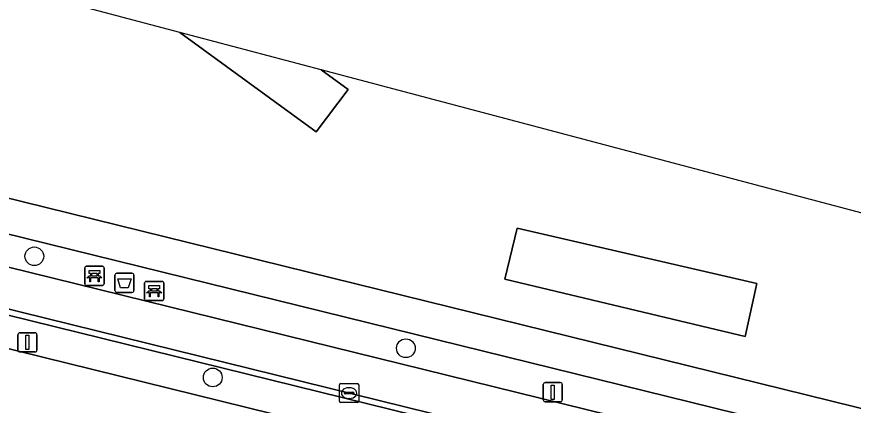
# Model space of a CAD drawing. Extents: x 161771 to 163125, y 382475 to 383179.
# Drawn here: x 162032 to 162075.66, y 383106.94 to 383127.24 of the extents above; entities that cross this region are included whole.
import ezdxf

# ---------------------------------------------------------------- set-up
doc = ezdxf.new("R2010")
doc.units = 0
for name, color, linetype in [('IMGEO_Afvalbak', 7, 'Continuous'), ('IMGEO_Bank', 7, 'Continuous'), ('IMGEO_Berm_open', 7, 'Continuous'), ('IMGEO_Boom', 7, 'Continuous'), ('IMGEO_Fietspad_gesloten', 7, 'Continuous'), ('IMGEO_Groenvoorziening', 7, 'Continuous'), ('IMGEO_Haag', 7, 'Continuous'), ('IMGEO_Kolk', 7, 'Continuous'), ('IMGEO_Lichtmast', 7, 'Continuous'), ('IMGEO_Rijbaan_lokaal_gesloten', 7, 'Continuous'), ('IMGEO_Voetpad_open', 7, 'Continuous'), ('IMGEO_Waterloop', 7, 'Continuous')]:
    doc.layers.add(name, color=color, linetype=linetype)

msp = doc.modelspace()

# ---------------------------------------------------------------- linework, layer by layer
at = {"layer": 'IMGEO_Afvalbak'}
for p, q in [((162037.225, 383113.838), (162038.015, 383113.838)), ((162038.015, 383113.838), (162037.225, 383113.838)), ((162037.125, 383112.938), (162037.125, 383113.738)), ((162037.125, 383113.738), (162037.125, 383112.938)), ((162038.115, 383113.738), (162038.115, 383112.938)), ((162038.115, 383112.938), (162038.115, 383113.738)), ((162038.015, 383112.838), (162037.225, 383112.838)), ((162037.225, 383112.838), (162038.015, 383112.838))]:
    msp.add_line(p, q, dxfattribs=at)
msp.add_lwpolyline([(162037.268, 383113.552), (162037.972, 383113.552), (162037.823, 383113.082), (162037.417, 383113.082), (162037.268, 383113.552)], dxfattribs=at)
for centre, start, end in [((162037.225, 383113.738), 90, 180), ((162037.225, 383113.738), 90, 180), ((162038.015, 383113.738), 0, 90), ((162038.015, 383113.738), 360, 90), ((162037.225, 383112.938), 180, 270), ((162037.225, 383112.938), 180, 270), ((162038.015, 383112.938), 270, 0), ((162038.015, 383112.938), 270, 0)]:
    msp.add_arc(centre, 0.1, start, end, dxfattribs=at)
at = {"layer": 'IMGEO_Bank'}
for p, q in [((162035.63, 383114.2), (162036.471, 383114.2)), ((162036.471, 383114.2), (162035.63, 383114.2)), ((162035.555, 383113.275), (162035.555, 383114.116)), ((162035.555, 383114.116), (162035.555, 383113.275)), ((162035.864, 383113.706), (162035.864, 383113.812)), ((162035.908, 383113.812), (162035.908, 383113.706)), ((162036.196, 383113.818), (162035.914, 383113.818)), ((162036.202, 383113.706), (162036.202, 383113.812)), ((162036.246, 383113.812), (162036.246, 383113.706)), ((162036.555, 383114.125), (162036.555, 383113.284)), ((162036.555, 383113.284), (162036.555, 383114.125)), ((162036.252, 383113.598), (162035.859, 383113.598)), ((162035.914, 383113.7), (162036.196, 383113.7)), ((162038.675, 383112.49), (162038.675, 383113.331)), ((162038.675, 383113.331), (162038.675, 383112.49)), ((162038.75, 383113.415), (162039.591, 383113.415)), ((162039.591, 383113.415), (162038.75, 383113.415)), ((162039.675, 383113.34), (162039.675, 383112.499)), ((162039.675, 383112.499), (162039.675, 383113.34)), ((162036.48, 383113.2), (162035.639, 383113.2)), ((162035.639, 383113.2), (162036.48, 383113.2)), ((162038.984, 383112.921), (162038.984, 383113.027)), ((162039.028, 383113.027), (162039.028, 383112.921)), ((162039.316, 383113.033), (162039.034, 383113.033)), ((162039.034, 383112.915), (162039.316, 383112.915)), ((162039.322, 383112.921), (162039.322, 383113.027)), ((162039.366, 383113.027), (162039.366, 383112.921)), ((162039.372, 383112.813), (162038.979, 383112.813)), ((162039.6, 383112.415), (162038.759, 383112.415)), ((162038.759, 383112.415), (162039.6, 383112.415))]:
    msp.add_line(p, q, dxfattribs=at)
for points in [[(162035.858, 383113.818), (162035.772, 383113.818), (162035.772, 383113.979), (162036.335, 383113.979), (162036.335, 383113.818), (162036.252, 383113.818)], [(162035.802, 383113.598), (162035.66, 383113.598), (162035.772, 383113.7), (162035.858, 383113.7)], [(162035.852, 383113.591), (162035.852, 383113.384), (162035.809, 383113.384), (162035.809, 383113.591)], [(162036.252, 383113.7), (162036.335, 383113.7), (162036.447, 383113.598), (162036.308, 383113.598)], [(162036.302, 383113.591), (162036.302, 383113.384), (162036.258, 383113.384), (162036.258, 383113.591)], [(162038.922, 383112.813), (162038.78, 383112.813), (162038.892, 383112.915), (162038.978, 383112.915)], [(162038.978, 383113.033), (162038.892, 383113.033), (162038.892, 383113.194), (162039.455, 383113.194), (162039.455, 383113.033), (162039.372, 383113.033)], [(162039.372, 383112.915), (162039.455, 383112.915), (162039.567, 383112.813), (162039.428, 383112.813)], [(162038.972, 383112.806), (162038.972, 383112.599), (162038.929, 383112.599), (162038.929, 383112.806)], [(162039.422, 383112.806), (162039.422, 383112.599), (162039.378, 383112.599), (162039.378, 383112.806)]]:
    msp.add_lwpolyline(points, dxfattribs=at)
for centre, radius, start, end in [((162035.633, 383114.122), 0.0779, 92.4484, 184.2845), ((162035.633, 383114.122), 0.0779, 92.4484, 184.2845), ((162036.477, 383114.122), 0.0779, 2.4484, 94.2845), ((162036.477, 383114.122), 0.0779, 2.4484, 94.2845), ((162035.857, 383113.811), 0.00671, 2.8957, 87.1043), ((162035.914, 383113.811), 0.00671, 92.8957, 177.1043), ((162036.196, 383113.811), 0.00671, 2.8957, 87.1043), ((162036.253, 383113.811), 0.00671, 92.8957, 177.1043), ((162035.802, 383113.591), 0.00671, 2.8957, 87.1043), ((162035.859, 383113.591), 0.00671, 92.8957, 177.1043), ((162035.857, 383113.707), 0.00671, 272.8957, 357.1043), ((162035.914, 383113.707), 0.00671, 182.8957, 267.1043), ((162036.196, 383113.707), 0.00671, 272.8957, 357.1043), ((162036.253, 383113.707), 0.00671, 182.8957, 267.1043), ((162036.251, 383113.591), 0.00671, 2.8957, 87.1043), ((162036.308, 383113.591), 0.00671, 92.8957, 177.1043), ((162038.753, 383113.337), 0.0779, 92.4484, 184.2845), ((162038.753, 383113.337), 0.0779, 92.4484, 184.2845), ((162039.597, 383113.337), 0.0779, 2.4484, 94.2845), ((162039.597, 383113.337), 0.0779, 2.4484, 94.2845), ((162035.633, 383113.278), 0.0779, 182.4484, 274.2845), ((162035.633, 383113.278), 0.0779, 182.4484, 274.2845), ((162036.477, 383113.278), 0.0779, 272.4484, 4.2845), ((162036.477, 383113.278), 0.0779, 272.4484, 4.2845), ((162038.977, 383113.026), 0.00671, 2.8957, 87.1043), ((162038.977, 383112.922), 0.00671, 272.8957, 357.1043), ((162039.034, 383113.026), 0.00671, 92.8957, 177.1043), ((162039.034, 383112.922), 0.00671, 182.8957, 267.1043), ((162039.316, 383113.026), 0.00671, 2.8957, 87.1043), ((162039.316, 383112.922), 0.00671, 272.8957, 357.1043), ((162039.373, 383113.026), 0.00671, 92.8957, 177.1043), ((162039.373, 383112.922), 0.00671, 182.8957, 267.1043), ((162038.753, 383112.493), 0.0779, 182.4484, 274.2845), ((162038.753, 383112.493), 0.0779, 182.4484, 274.2845), ((162038.922, 383112.806), 0.00671, 2.8957, 87.1043), ((162038.979, 383112.806), 0.00671, 92.8957, 177.1043), ((162039.371, 383112.806), 0.00671, 2.8957, 87.1043), ((162039.428, 383112.806), 0.00671, 92.8957, 177.1043), ((162039.597, 383112.493), 0.0779, 272.4484, 4.2845), ((162039.597, 383112.493), 0.0779, 272.4484, 4.2845)]:
    msp.add_arc(centre, radius, start, end, dxfattribs=at)
at = {"layer": 'IMGEO_Berm_open'}
msp.add_lwpolyline([(161915.63, 383140.333), (161928.283, 383137.192), (161932.194, 383136.221), (161975.062, 383125.601), (161978.973, 383124.622), (162000, 383119.435), (162082.999, 383098.959), (162134.07, 383086.429), (162137.013, 383085.752), (162139.954, 383085.159), (162150.044, 383083.349), (162150.119, 383083.649), (162140.008, 383085.446), (162137.066, 383086.053), (162134.136, 383086.721), (162083.074, 383099.255), (162000, 383119.758), (161979.048, 383124.929), (161915.689, 383140.639)], dxfattribs=at)
at = {"layer": 'IMGEO_Boom'}
for centre in [(162032.917, 383114.724), (162052.309, 383109.919), (162042.23, 383108.394)]:
    msp.add_circle(centre, 0.489, dxfattribs=at)
at = {"layer": 'IMGEO_Fietspad_gesloten'}
msp.add_lwpolyline([(161915.689, 383140.639), (161979.048, 383124.929), (162000, 383119.758), (162083.074, 383099.255), (162134.136, 383086.721), (162137.066, 383086.053), (162140.008, 383085.446), (162150.119, 383083.649), (162150.597, 383085.738), (162150.168, 383085.809), (162140.488, 383087.535), (162137.535, 383088.116), (162134.626, 383088.77), (162083.536, 383101.336), (162000, 383121.941)], dxfattribs=at)
at = {"layer": 'IMGEO_Groenvoorziening'}
for points in [[(162047.886, 383124.46), (162040.518, 383126.413), (162047.619, 383121.219), (162049.306, 383123.43)], [(162057.477, 383113.535), (162070.014, 383110.536), (162070.633, 383113.31), (162058.114, 383116.196)]]:
    msp.add_lwpolyline(points, close=True, dxfattribs=at)
for points in [[(162000, 383119.435), (161978.973, 383124.622), (161978.682, 383123.509), (161978.558, 383123.522), (161978.427, 383123.009), (162000, 383117.686), (162082.657, 383097.292), (162133.568, 383084.776), (162136.512, 383084.125), (162139.457, 383083.52), (162149.208, 383081.794)], [(162149.79, 383082.234), (162150.044, 383083.349), (162139.954, 383085.159), (162137.013, 383085.752), (162134.07, 383086.429), (162082.999, 383098.959), (162000, 383119.435)]]:
    msp.add_lwpolyline(points, dxfattribs=at)
at = {"layer": 'IMGEO_Haag'}
msp.add_lwpolyline([(162149.79, 383082.234), (162150.044, 383083.349), (162139.954, 383085.159), (162137.013, 383085.752), (162134.07, 383086.429), (162082.999, 383098.959), (162000, 383119.435), (161978.973, 383124.622), (161978.682, 383123.509), (161978.558, 383123.522), (161978.427, 383123.009), (162000, 383117.686), (162082.657, 383097.292), (162133.568, 383084.776), (162136.512, 383084.125), (162139.457, 383083.52), (162149.208, 383081.794)], dxfattribs=at)
at = {"layer": 'IMGEO_Kolk'}
for p, q in [((162048.845, 383107.154), (162048.845, 383108.006)), ((162048.92, 383108.08), (162049.772, 383108.08)), ((162049.333, 383107.86), (162049.358, 383107.86)), ((162049.846, 383108.006), (162049.846, 383107.154)), ((162049.104, 383107.574), (162049.104, 383107.586)), ((162049.542, 383107.537), (162049.144, 383107.537)), ((162049.147, 383107.623), (162049.545, 383107.623)), ((162049.356, 383107.3), (162049.331, 383107.3)), ((162049.588, 383107.586), (162049.588, 383107.574)), ((162049.772, 383107.08), (162048.92, 383107.08))]:
    msp.add_line(p, q, dxfattribs=at)
for points in [[(162048.845, 383107.154), (162048.845, 383108.006)], [(162048.92, 383108.08), (162049.772, 383108.08)], [(162049.846, 383108.006), (162049.846, 383107.154)], [(162049.772, 383107.08), (162048.92, 383107.08)]]:
    msp.add_lwpolyline(points, dxfattribs=at)
for centre, radius, start, end in [((162048.922, 383108.004), 0.0765, 91.552, 178.448), ((162048.922, 383108.004), 0.0765, 91.552, 178.448), ((162049.77, 383108.004), 0.0765, 1.552, 88.448), ((162049.77, 383108.004), 0.0765, 1.552, 88.448), ((162049.144, 383107.583), 0.0403, 85.8775, 175.7526), ((162049.141, 383107.573), 0.0366, 178.938, 274.7102), ((162049.545, 383107.58), 0.043, 264.8664, 352.4533), ((162049.549, 383107.585), 0.0386, 1.7309, 96.639), ((162048.922, 383107.156), 0.0765, 181.552, 268.448), ((162048.922, 383107.156), 0.0765, 181.552, 268.448), ((162049.77, 383107.156), 0.0765, 271.552, 358.448), ((162049.77, 383107.156), 0.0765, 271.552, 358.448)]:
    msp.add_arc(centre, radius, start, end, dxfattribs=at)
for centre, major_axis, ratio, start_param, end_param in [((162049.332, 383107.58), (-0.387, 0.002), 0.722429, 4.712389, 7.853982), ((162049.357, 383107.58), (-0.39, 0.002), 0.717154, 1.570796, 4.712389)]:
    msp.add_ellipse(centre, major_axis=major_axis, ratio=ratio, start_param=start_param, end_param=end_param, dxfattribs=at)
at = {"layer": 'IMGEO_Lichtmast'}
for p, q in [((162032.163, 383110.729), (162032.953, 383110.729)), ((162032.953, 383110.729), (162032.163, 383110.729)), ((162032.063, 383109.829), (162032.063, 383110.629)), ((162032.063, 383110.629), (162032.063, 383109.829)), ((162033.053, 383110.629), (162033.053, 383109.829)), ((162033.053, 383109.829), (162033.053, 383110.629)), ((162032.953, 383109.729), (162032.163, 383109.729)), ((162032.163, 383109.729), (162032.953, 383109.729)), ((162059.581, 383108.125), (162060.371, 383108.125)), ((162060.371, 383108.125), (162059.581, 383108.125)), ((162059.481, 383107.225), (162059.481, 383108.025)), ((162059.481, 383108.025), (162059.481, 383107.225)), ((162060.471, 383108.025), (162060.471, 383107.225)), ((162060.471, 383107.225), (162060.471, 383108.025)), ((162060.371, 383107.125), (162059.581, 383107.125)), ((162059.581, 383107.125), (162060.371, 383107.125))]:
    msp.add_line(p, q, dxfattribs=at)
for points in [[(162032.483, 383110.604), (162032.633, 383110.604), (162032.633, 383109.854), (162032.483, 383109.854), (162032.483, 383110.604)], [(162059.901, 383108), (162060.051, 383108), (162060.051, 383107.25), (162059.901, 383107.25), (162059.901, 383108)]]:
    msp.add_lwpolyline(points, dxfattribs=at)
for centre, start, end in [((162032.163, 383110.629), 90, 180), ((162032.163, 383110.629), 90, 180), ((162032.953, 383110.629), 0, 90), ((162032.953, 383110.629), 360, 90), ((162032.163, 383109.829), 180, 270), ((162032.163, 383109.829), 180, 270), ((162032.953, 383109.829), 270, 0), ((162032.953, 383109.829), 270, 0), ((162059.581, 383108.025), 90, 180), ((162059.581, 383108.025), 90, 180), ((162060.371, 383108.025), 0, 90), ((162060.371, 383108.025), 360, 90), ((162059.581, 383107.225), 180, 270), ((162059.581, 383107.225), 180, 270), ((162060.371, 383107.225), 270, 0), ((162060.371, 383107.225), 270, 0)]:
    msp.add_arc(centre, 0.1, start, end, dxfattribs=at)
at = {"layer": 'IMGEO_Rijbaan_lokaal_gesloten'}
msp.add_lwpolyline([(162153.184, 383081.094), (162149.208, 383081.794), (162139.457, 383083.52), (162136.512, 383084.125), (162133.568, 383084.776), (162082.657, 383097.292), (162000, 383117.686)], dxfattribs=at)
at = {"layer": 'IMGEO_Voetpad_open'}
for points in [[(162084.42, 383104.723), (162000, 383125.537), (161980.607, 383130.319), (161930.08, 383142.847), (161929.778, 383142.93), (161929.705, 383142.618), (161924.243, 383143.961), (161917.815, 383149.026), (161916.477, 383147.228), (161916.341, 383147.314), (161914.492, 383147.706), (161914.191, 383147.925), (161906.393, 383149.733), (161877.454, 383156.444), (161873.619, 383157.344), (161862.538, 383159.933), (161862.13, 383161.327), (161860.165, 383156.876), (161865.311, 383156.282)], [(161915.671, 383142.812), (161923.625, 383140.841), (161924.036, 383142.458), (161980.138, 383128.56), (162000, 383123.662), (162083.965, 383102.956), (162150.353, 383086.602), (162150.168, 383085.809), (162150.597, 383085.738), (162159.849, 383084.089)]]:
    msp.add_lwpolyline(points, dxfattribs=at)
msp.add_lwpolyline([(162150.168, 383085.809), (162150.353, 383086.602), (162083.965, 383102.956), (162000, 383123.662), (161980.138, 383128.56), (161924.036, 383142.458), (161923.625, 383140.841), (161979.686, 383126.952), (162000, 383121.941), (162083.536, 383101.336), (162134.626, 383088.77), (162137.535, 383088.116), (162140.488, 383087.535)], close=True, dxfattribs=at)
at = {"layer": 'IMGEO_Waterloop'}
for points in [[(162047.886, 383124.46), (162049.306, 383123.43), (162047.619, 383121.219), (162040.518, 383126.413), (162002.94, 383136.377), (161932.831, 383154.966), (161932.831, 383154.966), (161930.08, 383142.847), (161980.607, 383130.319), (162000, 383125.537), (162084.42, 383104.723), (162159.522, 383086.226), (162160.015, 383088.308), (162160.209, 383089.128), (162160.247, 383089.352), (162160.311, 383089.769), (162160.599, 383089.696), (162163.573, 383089.046), (162164.628, 383088.815), (162167.283, 383088.235)], [(162405.227, 383039.374), (162253.488, 383073.332), (162171.611, 383091.655), (162047.886, 383124.46)]]:
    msp.add_lwpolyline(points, dxfattribs=at)
msp.add_lwpolyline([(162057.477, 383113.535), (162058.114, 383116.196), (162070.633, 383113.31), (162070.014, 383110.536)], close=True, dxfattribs=at)

doc.saveas('drawing.dxf')
